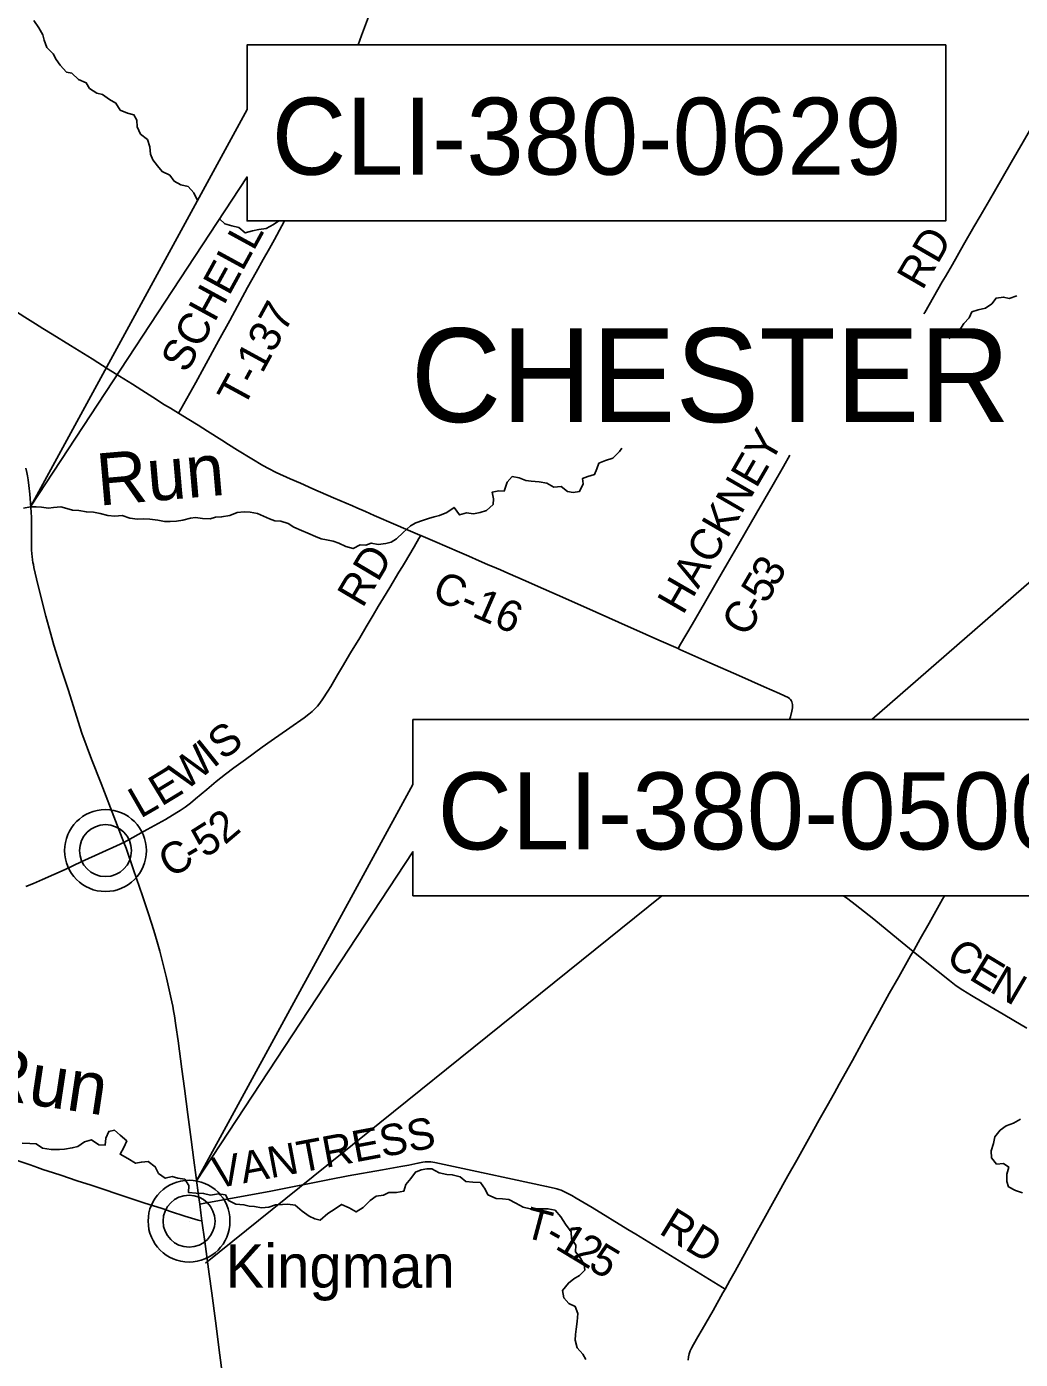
# Model space of a CAD drawing. Extents: x -1.4 to 35.4, y 0 to 22.
# Drawn here: x 4.501 to 6.307, y 14.524 to 16.946 of the extents above; entities that cross this region are included whole.
import ezdxf

# ---------------------------------------------------------------- set-up
doc = ezdxf.new("R2010")
doc.units = 0
for name, color, linetype in [('GM_X_County_Road', 7, 'Continuous'), ('GM_X_County_Road_Text', 7, 'Continuous'), ('GM_X_Minor_River', 7, 'Continuous'), ('GM_X_Minor_River_Text', 7, 'Continuous'), ('GM_X_Rail_Line', 7, 'Continuous'), ('GM_X_State_Route', 7, 'Continuous'), ('GM_X_Township_Road', 7, 'Continuous'), ('GM_X_Township_Road_Text', 7, 'Continuous'), ('GM_X_Township_Text', 7, 'Continuous'), ('GM_X_Unincorporated', 7, 'Continuous'), ('GM_X_Unincorporated_Location', 7, 'Continuous'), ('GM_X_Unincorporated_Text', 7, 'Continuous'), ('SH_Data', 7, 'Continuous')]:
    doc.layers.add(name, color=color, linetype=linetype)

msp = doc.modelspace()

# ---------------------------------------------------------------- linework, layer by layer
at = {"layer": 'GM_X_County_Road'}
for points in [[(6.1314, 16.4238), (6.133, 16.4266), (6.1492, 16.4545), (6.165, 16.482), (6.1706, 16.4916), (6.1833, 16.5137), (6.2038, 16.5492), (6.2225, 16.5822), (6.2338, 16.6015), (6.2506, 16.6305), (6.2598, 16.646), (6.2902, 16.6988), (6.3117, 16.7366), (6.3302, 16.7682), (6.3655, 16.8289), (6.3798, 16.8537), (6.389, 16.8699), (6.4011, 16.8909), (6.4076, 16.9022), (6.4116, 16.9085), (6.4139, 16.9122), (6.4148, 16.9138)], [(4.3149, 16.5311), (4.3553, 16.5065), (4.3816, 16.4899), (4.4212, 16.4654), (4.4429, 16.452), (4.4735, 16.433), (4.4971, 16.4181), (4.5167, 16.406), (4.5303, 16.3975), (4.5472, 16.3868), (4.5804, 16.3662), (4.6195, 16.342), (4.6488, 16.3234), (4.6694, 16.3105), (4.6931, 16.2958), (4.71, 16.2852), (4.7299, 16.2726), (4.7514, 16.2588), (4.762, 16.2524), (4.7767, 16.2434)], [(4.7767, 16.2434), (4.7953, 16.232), (4.8122, 16.2215), (4.8295, 16.2105), (4.8552, 16.1942), (4.8673, 16.1866), (4.8842, 16.1762), (4.9101, 16.1603), (4.9298, 16.1484), (4.9402, 16.1427), (4.9541, 16.1357), (4.9795, 16.1241), (4.9983, 16.1159), (5.0211, 16.1061), (5.0587, 16.0897), (5.0929, 16.0747), (5.1009, 16.0713), (5.1168, 16.0644), (5.1321, 16.0576), (5.172, 16.0402), (5.1902, 16.0323), (5.2154, 16.0217), (5.2169, 16.0211)], [(5.6846, 15.8155), (5.6893, 15.8235), (5.7104, 15.8593), (5.7327, 15.8981), (5.7542, 15.9352), (5.7632, 15.9508), (5.7741, 15.9696), (5.795, 16.0056), (5.8271, 16.0617), (5.8574, 16.1138), (5.8763, 16.1466), (5.8878, 16.1669)], [(4.6774, 15.4631), (4.7198, 15.4865), (4.7528, 15.505), (4.7737, 15.5173), (4.7795, 15.5209), (4.7886, 15.5273), (4.7985, 15.5348), (4.8076, 15.5422), (4.8281, 15.5593), (4.8452, 15.5737), (4.8622, 15.5874), (4.877, 15.5988), (4.8982, 15.6141), (4.929, 15.6361), (4.9452, 15.6476), (4.9793, 15.6716), (5.0052, 15.6898), (5.0137, 15.6961), (5.0198, 15.7013), (5.0247, 15.7059), (5.0293, 15.7109), (5.0335, 15.7162), (5.0392, 15.7243), (5.048, 15.7378), (5.0534, 15.7468), (5.0657, 15.7677), (5.0749, 15.7832), (5.0895, 15.8078), (5.1063, 15.8353), (5.1181, 15.855), (5.1307, 15.8764), (5.1399, 15.8919), (5.1495, 15.9079), (5.1607, 15.9265), (5.1774, 15.9542), (5.1837, 15.9649), (5.1872, 15.9708), (5.2048, 16.0007), (5.2137, 16.0157), (5.2169, 16.0211)], [(5.2169, 16.0211), (5.2428, 16.01), (5.2873, 15.9908), (5.3044, 15.9834), (5.3232, 15.9752), (5.3385, 15.9684), (5.3545, 15.9615), (5.3619, 15.9584), (5.3751, 15.9528), (5.4074, 15.9385), (5.4302, 15.9285), (5.4649, 15.9132), (5.5182, 15.8894), (5.5767, 15.8635), (5.6266, 15.8411), (5.6499, 15.8308), (5.6846, 15.8155)], [(5.6846, 15.8155), (5.6879, 15.814), (5.7424, 15.7897), (5.7953, 15.7663), (5.8414, 15.7462), (5.8693, 15.7338), (5.8783, 15.7297), (5.8846, 15.7266), (5.8871, 15.7246), (5.889, 15.7228), (5.8904, 15.721), (5.8914, 15.7187), (5.8923, 15.7165), (5.8928, 15.714), (5.893, 15.7114), (5.8927, 15.7075), (5.8917, 15.7015), (5.889, 15.6913), (5.8875, 15.6863)], [(4.4995, 15.383), (4.5133, 15.3886), (4.5298, 15.3957), (4.5705, 15.4142), (4.5999, 15.4277), (4.6704, 15.4602), (4.6745, 15.4619), (4.6774, 15.4631)], [(5.9851, 15.3663), (5.9934, 15.3606), (6.0068, 15.3504), (6.0408, 15.3234), (6.0854, 15.2867), (6.1121, 15.2651)], [(6.1121, 15.2651), (6.1338, 15.2476), (6.1778, 15.2121), (6.1901, 15.2026), (6.202, 15.1946), (6.2178, 15.1847), (6.2538, 15.1638), (6.2758, 15.1509), (6.295, 15.1394), (6.3186, 15.1256)]]:
    msp.add_lwpolyline(points, dxfattribs=at)
at = {"layer": 'GM_X_Minor_River'}
for points in [[(4.5138, 16.957), (4.5227, 16.9439), (4.5304, 16.9312), (4.5325, 16.9213), (4.5375, 16.9079), (4.5491, 16.8963), (4.5542, 16.8863), (4.5616, 16.8756), (4.5731, 16.8632), (4.5829, 16.8611), (4.5948, 16.8498), (4.6091, 16.8438), (4.615, 16.8335), (4.6285, 16.8249), (4.6383, 16.8224)], [(4.6383, 16.8224), (4.6511, 16.8138), (4.6631, 16.8071), (4.6708, 16.7944), (4.684, 16.7884), (4.6957, 16.7855), (4.7008, 16.7759), (4.7013, 16.7638), (4.7079, 16.7507), (4.7202, 16.7406), (4.7249, 16.7276), (4.7258, 16.7139), (4.7298, 16.704), (4.7383, 16.6928), (4.7468, 16.6828), (4.7607, 16.676), (4.7689, 16.6648), (4.7809, 16.6585), (4.7941, 16.6556), (4.8045, 16.644), (4.8111, 16.6302), (4.8114, 16.63)], [(4.8514, 16.5966), (4.8607, 16.5874), (4.8739, 16.5838), (4.8864, 16.5809), (4.898, 16.5711), (4.911, 16.5747), (4.9228, 16.5775), (4.9361, 16.5791), (4.9492, 16.5861), (4.9592, 16.5927)], [(6.1777, 16.3787), (6.1861, 16.3863), (6.1957, 16.3933), (6.2043, 16.4061), (6.2136, 16.4169), (6.2188, 16.4274), (6.2302, 16.431), (6.2432, 16.4345), (6.2551, 16.4423), (6.2626, 16.4527), (6.2763, 16.4544), (6.2868, 16.4519), (6.3002, 16.4565)], [(5.3488, 16.0772), (5.349, 16.0878), (5.3469, 16.1), (5.3591, 16.1021), (5.3686, 16.1019), (5.3739, 16.1177), (5.3832, 16.1282), (5.3957, 16.126), (5.4081, 16.1212), (5.418, 16.1199), (5.432, 16.1184), (5.4464, 16.1159), (5.4587, 16.1088), (5.4724, 16.11), (5.484, 16.1007), (5.4939, 16.0994), (5.5057, 16.101), (5.512, 16.1149), (5.5111, 16.1248), (5.5206, 16.1281), (5.5329, 16.132), (5.5372, 16.1422), (5.5409, 16.1523), (5.5531, 16.1574), (5.5661, 16.1617), (5.5785, 16.1736), (5.5828, 16.1796)], [(4.495, 16.0707), (4.508, 16.0731), (4.5182, 16.0733), (4.5277, 16.0723), (4.5402, 16.0709), (4.5497, 16.0719), (4.563, 16.0731), (4.5736, 16.0703), (4.5838, 16.067), (4.5956, 16.0664), (4.6092, 16.0639), (4.6225, 16.0632), (4.6342, 16.0611), (4.6482, 16.0574), (4.661, 16.056), (4.6744, 16.0576), (4.6883, 16.0524), (4.7023, 16.051), (4.7134, 16.0515), (4.7244, 16.0509), (4.7391, 16.0487), (4.7512, 16.0466), (4.7615, 16.0464), (4.7733, 16.0473), (4.7843, 16.049), (4.7984, 16.0525), (4.8079, 16.0535), (4.8201, 16.0521), (4.8345, 16.0514), (4.844, 16.0542), (4.8551, 16.0548), (4.8699, 16.0575), (4.8833, 16.0626), (4.8963, 16.0638), (4.9069, 16.0636), (4.9201, 16.0611), (4.931, 16.0563), (4.942, 16.0515), (4.9521, 16.0479), (4.9627, 16.0469), (4.9763, 16.0429), (4.9865, 16.0362), (5, 16.0299), (5.0117, 16.0255), (5.0256, 16.0191), (5.0358, 16.0151), (5.046, 16.013), (5.0581, 16.0109), (5.0683, 16.0069), (5.0807, 16.0013), (5.0939, 15.9972), (5.1066, 16.0042), (5.1172, 16.0036), (5.1271, 16.0072), (5.1396, 16.0047), (5.1533, 16.0067), (5.1632, 16.0091), (5.1732, 16.015), (5.1852, 16.0262), (5.1984, 16.0384), (5.208, 16.0439), (5.2202, 16.0482), (5.2309, 16.0522), (5.2412, 16.0547), (5.2508, 16.0575), (5.2642, 16.0629), (5.2777, 16.0722), (5.2873, 16.0583), (5.3002, 16.0622), (5.3127, 16.0604), (5.3249, 16.0629), (5.3364, 16.0664), (5.3488, 16.0772)], [(6.3107, 14.8262), (6.2979, 14.8306), (6.2855, 14.8373), (6.2822, 14.8469), (6.2825, 14.8602), (6.2858, 14.873), (6.276, 14.8793), (6.2635, 14.8784), (6.2546, 14.89), (6.2541, 14.9025), (6.2582, 14.9161), (6.2603, 14.9282), (6.27, 14.9401), (6.2808, 14.9483), (6.2942, 14.953), (6.3073, 14.9603)], [(4.4926, 14.9168), (4.5066, 14.9161), (4.5183, 14.9155), (4.5296, 14.9073), (4.5451, 14.9051), (4.5603, 14.9052), (4.5698, 14.9057), (4.5835, 14.9078), (4.5938, 14.9106), (4.6058, 14.9191), (4.6187, 14.9226), (4.6318, 14.9132), (4.6432, 14.9126), (4.6446, 14.9255), (4.6498, 14.9379), (4.6605, 14.94), (4.6709, 14.9311), (4.6825, 14.9206), (4.6773, 14.9089), (4.6706, 14.8965), (4.6849, 14.8886), (4.6988, 14.88), (4.7094, 14.8821), (4.7216, 14.8833), (4.7343, 14.8736), (4.7405, 14.8613)], [(4.7405, 14.8613), (4.7525, 14.8527), (4.7651, 14.8559), (4.7753, 14.8527), (4.7882, 14.8513), (4.7952, 14.8393), (4.7949, 14.8268), (4.8089, 14.8254), (4.8222, 14.8251), (4.8347, 14.8222), (4.8495, 14.8242), (4.8621, 14.8228), (4.8675, 14.8121), (4.8811, 14.8057), (4.8955, 14.8047), (4.9053, 14.8022), (4.9148, 14.8016), (4.9277, 14.7991), (4.941, 14.8004), (4.9532, 14.8043), (4.9657, 14.8052), (4.9753, 14.8057), (4.9889, 14.804), (5.0016, 14.7931), (5.0139, 14.7841), (5.0245, 14.7789), (5.0343, 14.7765), (5.0482, 14.7887), (5.0617, 14.7972), (5.0732, 14.8053), (5.0868, 14.799), (5.0995, 14.7915), (5.1122, 14.7996), (5.125, 14.8122), (5.1362, 14.82), (5.1491, 14.822), (5.1587, 14.8271), (5.1731, 14.8269), (5.1861, 14.8292), (5.1901, 14.8417), (5.1991, 14.8522), (5.2073, 14.8641), (5.2176, 14.8681), (5.2279, 14.8698), (5.2374, 14.87), (5.2502, 14.8629), (5.2642, 14.8596), (5.2744, 14.859), (5.2884, 14.8553), (5.2992, 14.8467), (5.3117, 14.8457), (5.3254, 14.8451), (5.3339, 14.8331), (5.339, 14.8228), (5.354, 14.816), (5.3654, 14.8154), (5.3772, 14.814), (5.3899, 14.8073), (5.4031, 14.8002), (5.4159, 14.7969), (5.4254, 14.7971), (5.4383, 14.7972), (5.4482, 14.7974), (5.4611, 14.7949), (5.4715, 14.7825), (5.4803, 14.7691), (5.4907, 14.7556), (5.4912, 14.7427), (5.4989, 14.7311), (5.4983, 14.719), (5.5072, 14.7074)], [(5.5072, 14.7074), (5.5142, 14.6958), (5.5155, 14.6859), (5.5058, 14.6758), (5.4955, 14.67), (5.4855, 14.6622), (5.4746, 14.6487), (5.477, 14.6354), (5.4859, 14.6254), (5.4979, 14.6198), (5.5025, 14.6068), (5.5015, 14.5924), (5.4997, 14.5784), (5.498, 14.5686), (5.4974, 14.5584), (5.5013, 14.5446), (5.5116, 14.5331), (5.5171, 14.5235)]]:
    msp.add_lwpolyline(points, dxfattribs=at)
at = {"layer": 'GM_X_Rail_Line'}
msp.add_line((5.6555, 15.3663), (4.826, 14.6985), dxfattribs=at)
msp.add_lwpolyline([(9, 17.2368), (8.179, 17.3686), (8.1053, 17.377), (7.9738, 17.3461), (7.5333, 16.988), (6.7907, 16.343), (6.0366, 15.6863)], dxfattribs=at)
at = {"layer": 'GM_X_State_Route'}
msp.add_lwpolyline([(4.8604, 14.467), (4.8519, 14.531), (4.844, 14.5933), (4.8372, 14.6438), (4.8325, 14.6782), (4.8244, 14.7379), (4.8193, 14.7753), (4.8172, 14.7902), (4.8152, 14.8054), (4.8131, 14.8216), (4.8089, 14.8543), (4.8045, 14.8856), (4.7995, 14.9232), (4.7938, 14.9688), (4.7876, 15.0156), (4.7826, 15.0512), (4.7759, 15.1023), (4.7718, 15.1303), (4.7693, 15.1479), (4.7678, 15.1569), (4.7661, 15.1656), (4.7648, 15.1734), (4.7624, 15.1844), (4.7549, 15.2171), (4.7426, 15.2658), (4.7377, 15.2826), (4.7318, 15.3028), (4.722, 15.3335), (4.7112, 15.366), (4.6949, 15.4135), (4.6813, 15.4528), (4.6774, 15.4631), (4.6622, 15.5027), (4.6359, 15.5704), (4.6183, 15.6143), (4.6013, 15.6616), (4.5915, 15.6924), (4.5765, 15.7392), (4.5637, 15.7794), (4.5504, 15.8215), (4.5447, 15.8418), (4.5357, 15.8741), (4.5213, 15.932), (4.514, 15.9626), (4.5129, 15.9681), (4.512, 15.9719), (4.5113, 15.977), (4.5105, 15.983), (4.5101, 15.9878), (4.5098, 15.9952), (4.5097, 16.0025), (4.5098, 16.0249), (4.5098, 16.0428), (4.5095, 16.0537), (4.509, 16.0632), (4.5085, 16.0721), (4.5063, 16.0963), (4.5046, 16.112), (4.5033, 16.1223), (4.5021, 16.1297), (4.501, 16.1358), (4.4994, 16.1432)], dxfattribs=at)
at = {"layer": 'GM_X_Township_Road'}
for points in [[(5.1034, 16.9127), (5.1094, 16.9298), (5.1236, 16.9683), (5.143, 17.0218), (5.1536, 17.0512), (5.1613, 17.0723), (5.1658, 17.0826), (5.1709, 17.0926), (5.1823, 17.1133), (5.2063, 17.156), (5.2229, 17.1859), (5.2439, 17.2232), (5.2534, 17.24), (5.2556, 17.2447), (5.2561, 17.2459), (5.2568, 17.2478), (5.257, 17.249), (5.2571, 17.2508), (5.257, 17.2522), (5.2568, 17.2536)], [(4.7767, 16.2434), (4.7808, 16.2508), (4.8084, 16.2993), (4.8235, 16.3269), (4.8494, 16.3748), (4.8698, 16.4116), (4.9024, 16.4718), (4.9176, 16.4996), (4.9308, 16.5228), (4.942, 16.5429), (4.9509, 16.5592), (4.9644, 16.5836), (4.9694, 16.5927)], [(6.1121, 15.2651), (6.1137, 15.2677), (6.1249, 15.2878), (6.1412, 15.3164), (6.1654, 15.3598), (6.169, 15.3663)], [(5.7702, 14.6513), (5.7791, 14.667), (5.7885, 14.6838), (5.8262, 14.7524), (5.8375, 14.7732), (5.8845, 14.8571), (5.9006, 14.8858), (5.9247, 14.9293), (5.9414, 14.9591), (5.9557, 14.9846), (5.9688, 15.0078), (5.9776, 15.0236), (6.0016, 15.067), (6.0179, 15.0971), (6.0261, 15.1117), (6.0471, 15.1498), (6.0686, 15.1883), (6.0857, 15.2186), (6.1072, 15.2571), (6.1121, 15.2651)], [(4.4549, 14.8948), (4.5068, 14.8769), (4.5203, 14.8722), (4.5303, 14.8688), (4.5498, 14.8624), (4.5628, 14.8582), (4.5928, 14.8481), (4.6182, 14.8399), (4.6884, 14.8166), (4.7137, 14.8081), (4.7468, 14.7975), (4.7621, 14.7924), (4.7881, 14.7837), (4.8123, 14.7763), (4.8146, 14.776), (4.8193, 14.7753)], [(4.8152, 14.8054), (4.8215, 14.8066), (4.9448, 14.8295), (5.051, 14.8506), (5.0852, 14.8572), (5.1477, 14.8683), (5.1806, 14.874), (5.1955, 14.8767), (5.2118, 14.88), (5.2211, 14.8819), (5.225, 14.8824), (5.2282, 14.8827), (5.231, 14.8827), (5.2332, 14.8827), (5.2356, 14.8824), (5.2392, 14.8819), (5.2426, 14.8812), (5.3272, 14.863), (5.3836, 14.8513), (5.4458, 14.8379), (5.4595, 14.8348), (5.4642, 14.8337), (5.4679, 14.8325), (5.472, 14.831), (5.4756, 14.8294), (5.4832, 14.8254), (5.4914, 14.8213), (5.4995, 14.8165), (5.5283, 14.7993), (5.5937, 14.7598), (5.6079, 14.751), (5.7023, 14.6931), (5.7653, 14.6543), (5.7702, 14.6513)], [(5.7028, 14.5222), (5.7036, 14.5283), (5.705, 14.5336), (5.7069, 14.5388), (5.7092, 14.5439), (5.7128, 14.5504), (5.7207, 14.5644), (5.7284, 14.5779), (5.7484, 14.6123), (5.7663, 14.6443), (5.7702, 14.6513)]]:
    msp.add_lwpolyline(points, dxfattribs=at)
at = {"layer": 'GM_X_Unincorporated'}
for centre, radius in [((4.644, 15.4483), 0.0744), ((4.644, 15.4483), 0.0472), ((4.7959, 14.7748), 0.0744), ((4.7959, 14.7748), 0.0472)]:
    msp.add_circle(centre, radius, dxfattribs=at)
at = {"layer": 'GM_X_Unincorporated_Location'}
for p, q in [((4.644, 15.4483), (4.644, 15.4483)), ((4.7959, 14.7748), (4.7959, 14.7748))]:
    msp.add_line(p, q, dxfattribs=at)
at = {"layer": 'SH_Data'}
for points in [[(6.1714, 16.9127), (4.9014, 16.9127), (4.9014, 16.7951), (4.5083, 16.0743), (4.9014, 16.6727), (4.9014, 16.5927), (6.1714, 16.5927)], [(6.4729, 15.6863), (5.2029, 15.6863), (5.2029, 15.5687), (4.8097, 14.8479), (5.2029, 15.4463), (5.2029, 15.3663), (6.4729, 15.3663)]]:
    msp.add_lwpolyline(points, close=True, dxfattribs=at)

# ---------------------------------------------------------------- texts
at = {"layer": 'GM_X_County_Road_Text'}
for s, height, rotation, p in [('RD', 0.05682, 59.8856, (6.1288, 16.4651)), ('HACKNEY', 0.05682, 59.944, (5.6936, 15.8749)), ('RD', 0.05682, 59.2861, (5.1112, 15.8875)), ('3', 0.0568, 59.7946, (5.8629, 15.9253)), ('C-16', 0.05682, 336.4505, (5.2346, 15.907)), ('5', 0.0568, 59.6632, (5.8451, 15.895)), ('C', 0.0568, 59.6183, (5.8097, 15.8345)), ('-', 0.0568, 59.6268, (5.8333, 15.8748)), ('S', 0.0568, 36.8134, (4.8575, 15.6112)), ('I', 0.0568, 38.6891, (4.8397, 15.5969)), ('W', 0.0568, 39.5972, (4.7892, 15.5551)), ('E', 0.0568, 31.281, (4.7455, 15.5278)), ('L', 0.0568, 29.9171, (4.7074, 15.5059)), ('2', 0.0568, 40.2113, (4.8608, 15.4576)), ('5', 0.0568, 32.2605, (4.8242, 15.4338)), ('C', 0.0568, 30.1535, (4.7618, 15.3974)), ('-', 0.0568, 30.3258, (4.8023, 15.4209)), ('C', 0.0568, 321.7108, (6.1682, 15.249)), ('E', 0.0568, 328.7511, (6.2111, 15.2157)), ('N', 0.0568, 329.5236, (6.2482, 15.1932))]:
    msp.add_text(s, height=height, rotation=rotation, dxfattribs=at).set_placement(p)
at = {"layer": 'GM_X_Minor_River_Text'}
for rotation, p in [(4.9425, (4.6319, 16.0751)), (351.4693, (4.4104, 15.0014))]:
    msp.add_text('Run', height=0.0947, rotation=rotation, dxfattribs=at).set_placement(p)
at = {"layer": 'GM_X_Township_Road_Text'}
for s, height, rotation, p in [('SCHELL', 0.05682, 61.3311, (4.7916, 16.3143)), ('T-137', 0.05682, 61.4564, (4.8946, 16.2509)), ('VANTRESS', 0.05682, 10.643, (4.8445, 14.8339)), ('T', 0.0568, 345.1072, (5.4015, 14.7467)), ('RD', 0.05682, 328.3585, (5.6479, 14.7535)), ('-', 0.0568, 330.7005, (5.4391, 14.7372)), ('1', 0.0568, 328.9059, (5.4591, 14.726)), ('2', 0.0568, 328.7136, (5.489, 14.708)), ('5', 0.0568, 328.87, (5.519, 14.6897))]:
    msp.add_text(s, height=height, rotation=rotation, dxfattribs=at).set_placement(p)
at = {"layer": 'GM_X_Township_Text'}
msp.add_text('CHESTER', height=0.17045, rotation=0, dxfattribs=at).set_placement((5.1988, 16.2273))
at = {"layer": 'GM_X_Unincorporated_Text'}
msp.add_text('Kingman', height=0.07898, rotation=0, dxfattribs=at).set_placement((4.862, 14.6536))
at = {"layer": 'SH_Data'}
for s, p in [('CLI-380-0629', (4.9463, 16.6768)), ('CLI-380-0500', (5.2477, 15.4504))]:
    msp.add_text(s, height=0.14, dxfattribs=at).set_placement(p)

doc.saveas('drawing.dxf')
